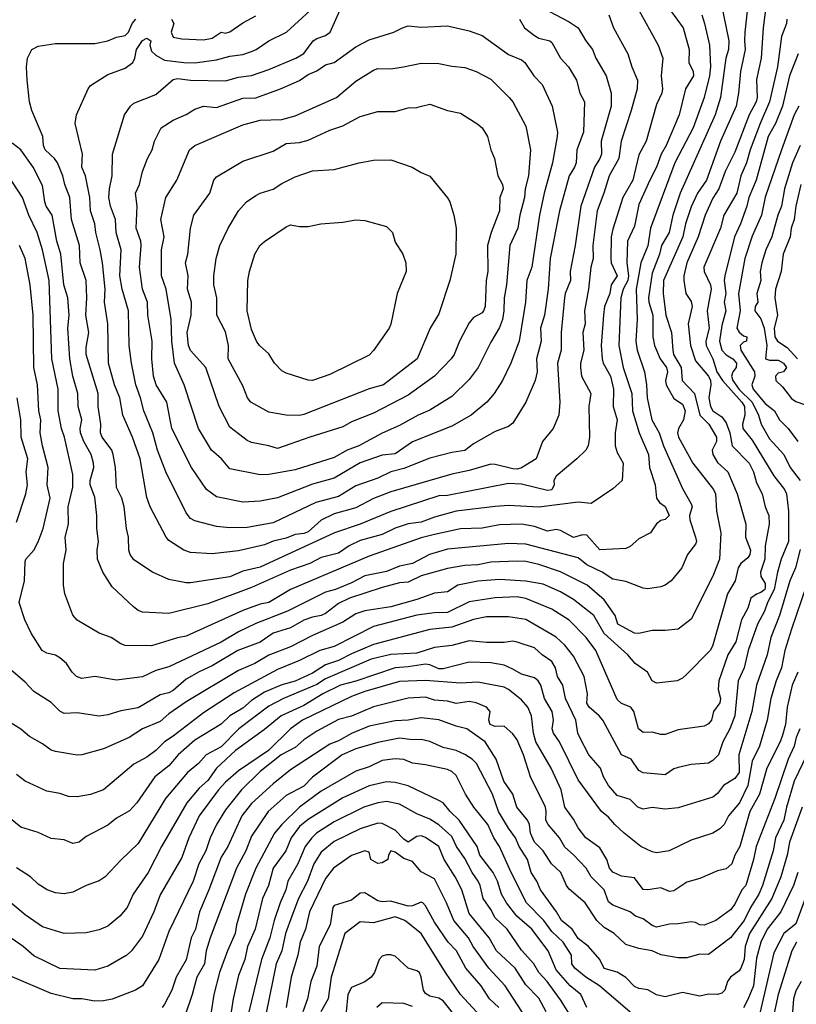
# Model space of a CAD drawing. Header units: metres. Extents: x -46681 to -43747, y -240911 to -237677.
# Tile 798 of 1056: x -45232 to -45143, y -237847 to -237734. Entities that reach past the tile are written whole.
import ezdxf

# ---------------------------------------------------------------- set-up
doc = ezdxf.new("R2010")
doc.units = ezdxf.units.M
doc.layers.add('CONTOUR_INDEX', color=1, linetype='Continuous')
doc.layers.add('CONTOUR_INTER', color=3, linetype='Continuous')

msp = doc.modelspace()

# ---------------------------------------------------------------- linework, layer by layer
at = {"layer": 'CONTOUR_INDEX'}
for points, elevation in [([(-45148.55, -237732.02), (-45148.95, -237735.52), (-45149, -237736.52), (-45148.89, -237737.52), (-45149.43, -237740.02), (-45149.66, -237742.52), (-45149.95, -237744.02), (-45151.75, -237748.02), (-45153.34, -237752.52), (-45154.38, -237754.02), (-45155.1, -237755.57), (-45155.75, -237757.52), (-45156.07, -237759.02), (-45158.3, -237764.02), (-45158.33, -237765.52), (-45158.02, -237768.02), (-45157.37, -237770.02), (-45157.23, -237772.02), (-45157.12, -237772.52), (-45156.25, -237774.02), (-45156.15, -237775.52), (-45154.74, -237777.02), (-45154.11, -237779.52), (-45153.09, -237780.52), (-45152.21, -237782.02), (-45152.21, -237782.52), (-45152.71, -237783.52), (-45152.63, -237784.02), (-45152.1, -237784.95), (-45150.88, -237786.02), (-45149.83, -237788.52), (-45148.84, -237792.02), (-45148.85, -237793.52), (-45148.28, -237795.02), (-45148.36, -237795.52), (-45148.6, -237795.87), (-45149.4, -237796.52), (-45149.7, -237797.02), (-45150.06, -237798.52), (-45150.93, -237800.02), (-45152.67, -237806.02), (-45152.94, -237806.52), (-45155.6, -237809.24), (-45156.1, -237809.7), (-45156.72, -237810.02), (-45159.1, -237810.27), (-45159.6, -237810.02), (-45160.14, -237809.02), (-45161.52, -237808.02), (-45162.38, -237807.02), (-45165.1, -237804.59), (-45166.28, -237802.52), (-45168.6, -237800.67), (-45170.1, -237799.79), (-45172.1, -237798.92), (-45174.1, -237798.55), (-45177.1, -237798.39), (-45179.6, -237798.55), (-45181.9, -237799.02), (-45183.1, -237799.78), (-45184.6, -237799.93), (-45186.6, -237800.67), (-45189.6, -237801.5), (-45192.6, -237801.98), (-45193.6, -237802.33), (-45195.1, -237803.26), (-45198.6, -237804.82), (-45201.1, -237806.12), (-45203.6, -237807.06), (-45205.21, -237808.02), (-45207.1, -237808.81), (-45213.1, -237812.41), (-45215.1, -237813.78), (-45216.1, -237814.69), (-45218.1, -237815.53), (-45219.66, -237816.52), (-45222.6, -237817.8), (-45225.1, -237818.52), (-45225.6, -237818.54), (-45228.1, -237818.12), (-45228.6, -237817.98), (-45229.6, -237817.24), (-45231.1, -237816.41), (-45232.1, -237815.55), (-45233.6, -237814.6)], 85), ([(-45164.55, -237733.52), (-45164.01, -237735.02), (-45162.37, -237738.02), (-45161.92, -237739.52), (-45161.27, -237741.02), (-45161.3, -237742.02), (-45161.98, -237744.52), (-45163.15, -237748.02), (-45163.43, -237750.02), (-45164.54, -237752.02), (-45165.12, -237754.02), (-45165.89, -237756.02), (-45166.38, -237760.02), (-45166.36, -237761.52), (-45166.61, -237762.52), (-45166.88, -237765.02), (-45167.35, -237767.52), (-45167.29, -237769.02), (-45167.55, -237770.02), (-45167.44, -237772.02), (-45167.82, -237773.52), (-45167.82, -237774.02), (-45167.7, -237775.02), (-45166.62, -237777.02), (-45166.85, -237778.52), (-45166.8, -237782.02), (-45166.95, -237783.02), (-45167.22, -237783.52), (-45168.22, -237784.52), (-45170.6, -237786.52), (-45170.88, -237787.02), (-45170.85, -237787.52), (-45171.1, -237788.08), (-45171.6, -237788.14), (-45174.6, -237787.42), (-45176.1, -237787.35), (-45183.1, -237788.72), (-45184.1, -237788.76), (-45189.6, -237790.58), (-45193.1, -237792), (-45196.08, -237793.02), (-45204.6, -237796.94), (-45206.6, -237797.43), (-45208.1, -237798.06), (-45212.6, -237798.76), (-45213.1, -237798.77), (-45215.1, -237798.38), (-45216.97, -237797.52), (-45219.1, -237796.11), (-45219.53, -237795.52), (-45219.7, -237795.02), (-45219.73, -237793.52), (-45219.96, -237792.52), (-45220.23, -237790.02), (-45220.48, -237789.02), (-45221.1, -237787.8), (-45221.21, -237785.52), (-45221.47, -237784.02), (-45221.63, -237783.52), (-45222.74, -237782.02), (-45222.95, -237781.52), (-45222.91, -237780.52), (-45223.22, -237778.52), (-45223.19, -237777.02), (-45224.59, -237772.52), (-45224.6, -237771.73), (-45224.29, -237770.02), (-45224.61, -237768.02), (-45224.49, -237766.02), (-45224.59, -237764.02), (-45225.27, -237762.02), (-45225.36, -237760.02), (-45226.26, -237757.02), (-45226.47, -237754.52), (-45227.03, -237753.02), (-45227.25, -237752.02), (-45227.89, -237750.52), (-45228.21, -237750.02), (-45229.31, -237749.02), (-45229.49, -237748.52), (-45229.57, -237747.52), (-45230.84, -237744.52), (-45231.08, -237743.52), (-45231.35, -237741.02), (-45231.45, -237739.52), (-45231.33, -237738.52), (-45230.82, -237737.52), (-45230.1, -237737.13), (-45228.1, -237736.83), (-45223.6, -237736.81), (-45222.1, -237736.53), (-45221.1, -237736.1), (-45220.1, -237735.92), (-45219.72, -237735.52), (-45219.3, -237734.52), (-45218.87, -237734.02)], 90), ([(-45214.79, -237734.02), (-45214.5, -237734.52), (-45214.81, -237735.52), (-45214.6, -237736.1), (-45213.6, -237736.3), (-45211.1, -237736.41), (-45210.1, -237736.21), (-45209.1, -237735.52), (-45208.6, -237735.62), (-45208.1, -237735.49), (-45206.6, -237734.43), (-45205.1, -237733.66)], 90), ([(-45186.07, -237744.02), (-45185.1, -237743.79), (-45183.1, -237744.5), (-45181.6, -237744.82), (-45179.6, -237746.07), (-45179.1, -237746.52), (-45178.48, -237747.52), (-45178.12, -237749.02), (-45177.68, -237750.02), (-45177.29, -237752.02), (-45176.76, -237753.02), (-45176.69, -237753.52), (-45177.06, -237754.52), (-45177.11, -237756.02), (-45178.08, -237758.52), (-45178.5, -237760.02), (-45178.47, -237763.02), (-45178.64, -237764.02), (-45178.77, -237767.02), (-45178.94, -237767.52), (-45179.1, -237767.74), (-45180.1, -237768.3), (-45180.6, -237768.89), (-45181.7, -237771.02), (-45182.31, -237772.52), (-45182.65, -237773.02), (-45184.59, -237775.02), (-45187.6, -237777.19), (-45191.6, -237779.28), (-45194.1, -237780.25), (-45195.1, -237780.86), (-45198.88, -237782.02), (-45202.6, -237783.34), (-45203.6, -237783.02), (-45205.6, -237782.64), (-45206.1, -237782.4), (-45208.1, -237780.89), (-45209.3, -237778.52), (-45210.83, -237774.02), (-45212.6, -237772.06), (-45212.84, -237771.52), (-45212.98, -237770.02), (-45212.51, -237768.02), (-45212.49, -237766.52), (-45212.94, -237765.02), (-45212.86, -237763.52), (-45213.17, -237762.02), (-45212.91, -237761.02), (-45212.59, -237758.02), (-45212.23, -237756.52), (-45210.39, -237754.02), (-45209.92, -237752.52), (-45209.6, -237752.14), (-45206.6, -237750.33), (-45203.1, -237749.17), (-45201.6, -237748.3), (-45200.1, -237748.19), (-45199.1, -237747.94), (-45196.6, -237746.77), (-45195.1, -237746.28), (-45193.1, -237745.22), (-45191.1, -237744.63), (-45189.1, -237744.63), (-45187.6, -237744.22), (-45186.6, -237744.19), (-45186.07, -237744.02)], 95), ([(-45142.6, -237748.52), (-45143.47, -237750.52), (-45144.4, -237753.52), (-45144.75, -237755.52), (-45145.16, -237756.52), (-45145.84, -237759.02), (-45146.53, -237760.52), (-45146.98, -237762.02), (-45147.17, -237763.02), (-45147.11, -237764.02), (-45147.58, -237765.52), (-45147.46, -237766.52), (-45147.74, -237767.02), (-45147.81, -237767.52), (-45147.1, -237768.43), (-45146.73, -237769.52), (-45146.41, -237771.52), (-45146.57, -237773.02), (-45146.1, -237773.2), (-45145.1, -237773.19), (-45144.49, -237773.52), (-45144.15, -237774.02), (-45144.5, -237774.52), (-45145.1, -237774.66), (-45145.41, -237775.02), (-45145.38, -237775.52), (-45144.6, -237776.26), (-45143.6, -237777.58), (-45143.1, -237777.95), (-45142.1, -237778.28)], 80), ([(-45142.86, -237809.02), (-45143.49, -237810.52), (-45144.09, -237813.02), (-45144.29, -237815.02), (-45144.6, -237816.24), (-45144.87, -237817.02), (-45146.42, -237820.02), (-45147.25, -237823.02), (-45148.35, -237825.02), (-45149.53, -237829.02), (-45150.1, -237830.02), (-45150.45, -237831.02), (-45151.1, -237831.58), (-45152.1, -237831.81), (-45154.1, -237832.72), (-45155.6, -237833.12), (-45157.1, -237834.12), (-45157.6, -237834.19), (-45158.6, -237833.77), (-45160.1, -237834.01), (-45160.6, -237833.97), (-45161.6, -237832.63), (-45163.1, -237832.43), (-45164.1, -237831.99), (-45164.49, -237831.52), (-45164.79, -237830.52), (-45165.6, -237829.19), (-45167.21, -237828.02), (-45168.1, -237826.88), (-45168.6, -237825.89), (-45169.6, -237824.52), (-45170.03, -237822.52), (-45171.19, -237820.02), (-45172.93, -237817.02), (-45173.21, -237816.02), (-45173.43, -237814.02), (-45173.86, -237813.02), (-45174.6, -237812.19), (-45176.1, -237810.99), (-45176.6, -237810.72), (-45179.6, -237810.16), (-45181.6, -237810.26), (-45185.6, -237809.98), (-45188.6, -237810.08), (-45192.6, -237811.23), (-45194.1, -237811.79), (-45199.73, -237814.52), (-45201.13, -237815.52), (-45203.63, -237818.02), (-45207.1, -237820.35), (-45208.6, -237821.66), (-45209.39, -237822.52), (-45211.6, -237825.52), (-45212.78, -237828.02), (-45213.6, -237830.31), (-45216.1, -237834.6), (-45216.8, -237836.52), (-45218.1, -237839.33), (-45219.38, -237841.02), (-45219.93, -237841.52), (-45222.1, -237842.78), (-45223.6, -237843.25), (-45227.6, -237843.06), (-45230.6, -237841.59), (-45231.83, -237840.52), (-45233.1, -237839.64)], 80), ([(-45167.1, -237847.53), (-45167.77, -237846.02), (-45169.02, -237845.02), (-45170.6, -237843.18), (-45171.54, -237841.02), (-45173.39, -237838.52), (-45175.13, -237837.02), (-45176.33, -237835.52), (-45176.89, -237834.52), (-45177.36, -237833.02), (-45177.86, -237832.02), (-45179.38, -237830.02), (-45179.69, -237829.02), (-45181.73, -237826.02), (-45182.77, -237825.02), (-45183.6, -237824.01), (-45184.1, -237823.74), (-45187.6, -237822.05), (-45189.1, -237821.69), (-45190.1, -237821.61), (-45192.1, -237822.08), (-45195.1, -237823.45), (-45199.1, -237825.92), (-45200.1, -237826.75), (-45201.06, -237828.02), (-45201.65, -237829.52), (-45203.1, -237831.52), (-45203.66, -237833.52), (-45204.33, -237835.02), (-45205.16, -237838.52), (-45206.04, -237840.52), (-45206.38, -237842.02), (-45207.1, -237843.84), (-45207.71, -237846.52), (-45208.01, -237848.52)], 75), ([(-45142.03, -237835.02), (-45143.1, -237837.93), (-45144.45, -237839.02), (-45145.6, -237841.25), (-45147.19, -237848.02)], 75), ([(-45179.29, -237848.52), (-45181.6, -237846.02), (-45183.32, -237843.52), (-45186.1, -237839.04), (-45187.98, -237837.52), (-45189.1, -237837.1), (-45191.6, -237837.78), (-45193.1, -237837.69), (-45194.86, -237839.02), (-45196.46, -237844.02), (-45196.79, -237846.52), (-45197.64, -237848.02)], 70)]:
    msp.add_lwpolyline(points, dxfattribs=dict(at, elevation=elevation))
at = {"layer": 'CONTOUR_INTER'}
for points, elevation in [([(-45162.1, -237731.16), (-45158.91, -237737.02), (-45158.35, -237738.52), (-45158.54, -237740.52), (-45158.41, -237742.02), (-45158.47, -237742.52), (-45159.1, -237743.82), (-45160.27, -237748.02), (-45161.1, -237749.6), (-45161.8, -237752.52), (-45162.94, -237754.52), (-45164.1, -237758.14), (-45164.28, -237759.02), (-45164.34, -237761.52), (-45164.28, -237762.02), (-45163.59, -237763.52), (-45164.3, -237764.52), (-45164.46, -237765.52), (-45165.04, -237767.02), (-45165.19, -237768.02), (-45165.43, -237771.52), (-45165.34, -237773.02), (-45165.23, -237773.52), (-45164.38, -237775.02), (-45164.03, -237776.52), (-45164.07, -237778.52), (-45163.59, -237780.02), (-45163.84, -237781.52), (-45163.84, -237783.02), (-45163.6, -237783.79), (-45162.92, -237785.02), (-45163.03, -237787.02), (-45164.1, -237787.95), (-45166.6, -237789.63), (-45168.1, -237789.51), (-45172.6, -237790.06), (-45176.1, -237789.87), (-45177.6, -237790), (-45182.1, -237790.54), (-45184.6, -237791.23), (-45186.1, -237791.8), (-45187.6, -237791.98), (-45189.1, -237792.48), (-45190.6, -237793.22), (-45193.1, -237793.9), (-45194.38, -237794.52), (-45195.6, -237795.33), (-45197.6, -237795.86), (-45198.88, -237796.52), (-45201.1, -237797.31), (-45205.6, -237799.28), (-45210.6, -237801.18), (-45215.1, -237802.27), (-45218.1, -237802.11), (-45218.6, -237801.93), (-45219.15, -237801.52), (-45221.6, -237799.22), (-45222.67, -237797.52), (-45223.28, -237796.02), (-45223.31, -237795.02), (-45223.15, -237794.02), (-45223.35, -237792.52), (-45223.37, -237791.02), (-45223.6, -237788.92), (-45224.13, -237787.52), (-45224.13, -237787.02), (-45223.71, -237785.52), (-45223.73, -237785.02), (-45224, -237784.02), (-45224.87, -237782.52), (-45225.23, -237781.52), (-45225.29, -237781.02), (-45225.1, -237780.02), (-45225.51, -237778.52), (-45225.53, -237777.02), (-45226.12, -237775.02), (-45226.45, -237773.02), (-45226.7, -237769.52), (-45226.55, -237768.02), (-45226.7, -237766.02), (-45227.13, -237764.52), (-45227.49, -237761.02), (-45227.97, -237759.52), (-45228.5, -237756.52), (-45229.16, -237755.52), (-45229.35, -237755.02), (-45229.6, -237753.14), (-45230.67, -237751.02), (-45232.07, -237749.02), (-45233.1, -237748.27)], 89), ([(-45146.28, -237730.52), (-45146.82, -237735.02), (-45147.06, -237738.52), (-45147.6, -237740.95), (-45147.54, -237743.02), (-45147.63, -237743.52), (-45148.44, -237745.02), (-45150.1, -237749.29), (-45151.21, -237751.52), (-45151.93, -237753.52), (-45152.6, -237754.58), (-45153.51, -237756.52), (-45154.31, -237759.02), (-45155.59, -237762.02), (-45155.94, -237763.52), (-45155.93, -237764.02), (-45155.72, -237765.52), (-45155.1, -237766.43), (-45155, -237767.02), (-45155.45, -237769.02), (-45155.18, -237771.52), (-45154.6, -237773.26), (-45153.13, -237775.02), (-45152.88, -237775.52), (-45152.84, -237776.02), (-45153.06, -237777.52), (-45152.87, -237778.52), (-45152.6, -237779.02), (-45151.6, -237779.69), (-45151.1, -237780.4), (-45150.67, -237781.52), (-45150.41, -237783.02), (-45148.43, -237785.02), (-45147.94, -237786.02), (-45147.6, -237787.29), (-45146.97, -237788.52), (-45146.6, -237790.02), (-45146.2, -237791.02), (-45146.14, -237792.02), (-45146.6, -237794.52), (-45146.64, -237796.02), (-45147.15, -237797.52), (-45147.09, -237798.02), (-45146.6, -237798.85), (-45146.6, -237799.3), (-45146.66, -237799.52), (-45147.1, -237799.87), (-45147.6, -237800.05), (-45148.26, -237800.52), (-45148.6, -237801.68), (-45149.33, -237803.02), (-45149.99, -237805.52), (-45150.88, -237807.02), (-45151.93, -237810.02), (-45151.99, -237811.02), (-45151.72, -237812.02), (-45151.8, -237812.52), (-45152.53, -237813.52), (-45152.79, -237814.52), (-45153.1, -237814.94), (-45153.6, -237815.23), (-45156.6, -237815.62), (-45158.1, -237816.19), (-45158.6, -237816.19), (-45159.6, -237815.9), (-45160.6, -237815.95), (-45161.14, -237815.52), (-45161.7, -237813.52), (-45162.03, -237813.02), (-45163.1, -237812.6), (-45163.6, -237812.15), (-45166.07, -237806.52), (-45167.18, -237805.02), (-45169.1, -237803.06), (-45171.1, -237801.78), (-45174.1, -237800.54), (-45175.1, -237800.37), (-45177.6, -237800.46), (-45180.6, -237800.94), (-45183.1, -237802.18), (-45184.6, -237802.2), (-45186.6, -237802.47), (-45191.6, -237803.77), (-45196.1, -237806.05), (-45197.76, -237806.52), (-45200.1, -237807.67), (-45202.6, -237808.71), (-45207.6, -237811.37), (-45211.1, -237813.67), (-45214.6, -237816.37), (-45215.6, -237817), (-45216.6, -237818.01), (-45217.6, -237818.79), (-45219.1, -237819.57), (-45222.6, -237822.53), (-45224.1, -237823.06), (-45225.6, -237823.32), (-45226.6, -237823.28), (-45227.6, -237822.95), (-45229.1, -237822.66), (-45231.6, -237821.52), (-45232.6, -237820.75)], 84), ([(-45151.71, -237732.02), (-45150.79, -237736.52), (-45150.83, -237737.52), (-45151.12, -237738.52), (-45151.72, -237743.02), (-45152.35, -237745.02), (-45156.36, -237754.02), (-45157.2, -237756.52), (-45157.63, -237758.52), (-45158.5, -237760.02), (-45158.73, -237761.02), (-45159.6, -237763.21), (-45160, -237766.02), (-45159.96, -237766.52), (-45159.5, -237768.02), (-45159.49, -237770.52), (-45159.32, -237771.52), (-45158.66, -237773.02), (-45157.95, -237774.02), (-45157.81, -237774.52), (-45158.06, -237775.52), (-45157.97, -237776.02), (-45157.1, -237777.59), (-45156.1, -237778.24), (-45155.79, -237779.02), (-45155.98, -237780.02), (-45156.56, -237781.02), (-45156.67, -237781.52), (-45156.56, -237782.02), (-45154.92, -237785.02), (-45152.54, -237788.02), (-45152.3, -237788.52), (-45152.21, -237790.52), (-45151.7, -237793.02), (-45151.87, -237796.02), (-45152.6, -237797.99), (-45155.1, -237802.91), (-45156.6, -237804.08), (-45158.1, -237804.24), (-45159.6, -237804.21), (-45161.1, -237804.56), (-45161.6, -237804.53), (-45163.53, -237803.52), (-45163.84, -237802.52), (-45165.1, -237800.71), (-45167.05, -237799.02), (-45170.1, -237797.49), (-45172.6, -237796.65), (-45174.1, -237796.32), (-45175.1, -237796.26), (-45178.1, -237796.4), (-45179.6, -237796.67), (-45181.1, -237796.77), (-45183.1, -237797.11), (-45186.1, -237797.96), (-45187.6, -237798.66), (-45188.6, -237798.76), (-45190.6, -237799.28), (-45194.35, -237800.52), (-45195.6, -237801.12), (-45197.1, -237802.27), (-45197.6, -237802.51), (-45198.6, -237802.68), (-45199.6, -237803.05), (-45201.1, -237803.92), (-45203.1, -237804.55), (-45204.6, -237805.55), (-45207.16, -237806.52), (-45210.1, -237808.29), (-45211.6, -237808.96), (-45213.1, -237809.81), (-45214.6, -237811.11), (-45215.1, -237811.39), (-45216.1, -237811.6), (-45218.6, -237813.11), (-45220.6, -237813.44), (-45222.1, -237813.93), (-45223.1, -237814.07), (-45225.6, -237813.69), (-45227.1, -237813.75), (-45227.6, -237813.51), (-45228.6, -237812.49), (-45230.6, -237811.22), (-45231.6, -237810.16), (-45233.51, -237808.52)], 86), ([(-45174.83, -237734.02), (-45174.23, -237735.02), (-45173.1, -237735.9), (-45172.6, -237736.2), (-45171.35, -237736.52), (-45171.1, -237736.71), (-45170.1, -237738.52), (-45169.2, -237739.52), (-45168.26, -237741.02), (-45167.88, -237742.52), (-45167.36, -237743.52), (-45167.47, -237747.02), (-45168.24, -237749.02), (-45168.33, -237750.52), (-45168.49, -237751.02), (-45169.11, -237752.02), (-45170.22, -237756.02), (-45171.28, -237761.52), (-45171.52, -237765.02), (-45171.96, -237768.02), (-45172.41, -237769.52), (-45172.35, -237771.02), (-45172.86, -237773.02), (-45172.79, -237774.52), (-45173.02, -237775.52), (-45174.09, -237778.02), (-45175.6, -237780.43), (-45176.1, -237780.82), (-45177.6, -237781.36), (-45180.1, -237782.81), (-45181.1, -237783.55), (-45182.6, -237783.79), (-45185.1, -237784.44), (-45188.1, -237785.62), (-45189.6, -237786), (-45191.1, -237786.73), (-45193.6, -237787.62), (-45195.6, -237788.86), (-45198.22, -237789.52), (-45203.1, -237791.86), (-45206.1, -237792.39), (-45208.1, -237792.44), (-45209.6, -237792.28), (-45212.1, -237791.62), (-45212.6, -237791.37), (-45213.1, -237790.73), (-45215.44, -237786.02), (-45216.38, -237783.52), (-45216.93, -237781.52), (-45217.98, -237779.02), (-45218.34, -237777.52), (-45218.88, -237776.02), (-45219.39, -237773.52), (-45219.66, -237771.52), (-45219.74, -237767.52), (-45220.46, -237765.02), (-45220.7, -237763.52), (-45220.55, -237760.52), (-45221.15, -237758.52), (-45221.23, -237757.02), (-45221.8, -237755.52), (-45221.98, -237754.52), (-45221.92, -237753.52), (-45221.6, -237752.02), (-45221.55, -237749.52), (-45220.2, -237745.02), (-45219.5, -237744.02), (-45219.1, -237743.66), (-45216.6, -237742.68), (-45214.6, -237740.94), (-45214.1, -237740.85), (-45212.6, -237741.03), (-45208.6, -237741.09), (-45207.1, -237740.69), (-45205.6, -237740.51), (-45203.6, -237739.82), (-45200.51, -237738.52), (-45199.6, -237737.97), (-45198.51, -237736.52), (-45198.1, -237736.24), (-45197.1, -237735.89), (-45196.58, -237735.52), (-45195.1, -237732.27)], 92), ([(-45157.49, -237733.02), (-45156.03, -237735.02), (-45155.33, -237737.52), (-45155.39, -237739.02), (-45154.88, -237740.02), (-45154.82, -237740.52), (-45155.74, -237742.02), (-45156.47, -237745.02), (-45157.99, -237748.52), (-45158.57, -237749.52), (-45159.07, -237751.02), (-45159.87, -237752.52), (-45161.1, -237755.32), (-45161.6, -237757.81), (-45162.41, -237759.52), (-45162.49, -237762.02), (-45162.29, -237763.52), (-45162.39, -237764.02), (-45162.93, -237765.02), (-45163.17, -237766.02), (-45163.41, -237771.52), (-45162.92, -237774.02), (-45161.93, -237777.02), (-45161.83, -237779.02), (-45161.07, -237781.52), (-45160.02, -237784.02), (-45159.88, -237785.52), (-45159.25, -237787.52), (-45159.09, -237789.02), (-45158.75, -237789.52), (-45158.1, -237790), (-45157.63, -237791.02), (-45158.1, -237791.48), (-45158.6, -237791.59), (-45159.1, -237791.97), (-45159.78, -237793.02), (-45161.1, -237793.7), (-45162.1, -237794.59), (-45162.6, -237794.81), (-45165.6, -237794.97), (-45167.1, -237793.3), (-45167.6, -237793.23), (-45168.6, -237793.53), (-45170.1, -237792.73), (-45170.6, -237792.64), (-45171.6, -237792.83), (-45173.1, -237792.3), (-45174.6, -237792.03), (-45177.1, -237792.1), (-45179.1, -237792.48), (-45181.6, -237792.57), (-45184.6, -237793.21), (-45186.1, -237793.6), (-45192.1, -237795.7), (-45201.1, -237799.53), (-45203.6, -237801), (-45204.6, -237801.21), (-45206.6, -237801.95), (-45213.1, -237804.87), (-45214.1, -237805.06), (-45217.1, -237806), (-45220.1, -237805.95), (-45220.6, -237805.76), (-45221.72, -237805.02), (-45223.1, -237804.55), (-45225.6, -237803.05), (-45226.1, -237802.48), (-45227.04, -237800.02), (-45227.18, -237799.02), (-45227.2, -237796.52), (-45226.9, -237795.02), (-45227.01, -237793.52), (-45226.63, -237792.02), (-45226.66, -237790.02), (-45226.1, -237787.78), (-45226.1, -237786.32), (-45227.07, -237782.02), (-45227.43, -237781.02), (-45227.79, -237779.02), (-45227.81, -237776.52), (-45228.54, -237773.02), (-45228.82, -237764.02), (-45229.6, -237760.52), (-45230.21, -237758.52), (-45231.16, -237756.52), (-45231.89, -237754.52), (-45233.6, -237751.85)], 88), ([(-45153.9, -237733.52), (-45153.56, -237734.52), (-45152.99, -237737.02), (-45152.9, -237739.52), (-45152.99, -237740.52), (-45153.6, -237743.03), (-45154.87, -237746.52), (-45157, -237750.52), (-45159.78, -237758.02), (-45160.1, -237760.06), (-45160.88, -237762.02), (-45161.42, -237765.02), (-45161.31, -237768.52), (-45161.47, -237771.02), (-45161.3, -237772.02), (-45160.48, -237774.52), (-45160.22, -237776.02), (-45160.16, -237777.52), (-45159.64, -237780.02), (-45158.78, -237781.52), (-45158.3, -237783.02), (-45156.1, -237787.92), (-45155.1, -237789.7), (-45155.01, -237790.02), (-45155.29, -237791.02), (-45155.25, -237791.52), (-45154.6, -237793.5), (-45154.51, -237794.02), (-45154.6, -237794.33), (-45155.54, -237795.52), (-45156.18, -237797.02), (-45157.4, -237798.52), (-45158.1, -237799.01), (-45158.6, -237799.2), (-45160.1, -237799.44), (-45160.6, -237799.36), (-45162.6, -237798.6), (-45164.1, -237798.34), (-45165.34, -237797.52), (-45167.1, -237796.68), (-45168.1, -237795.87), (-45174.1, -237794.31), (-45176.1, -237794.23), (-45183.1, -237794.89), (-45185.17, -237795.52), (-45187.1, -237796.52), (-45188.6, -237796.84), (-45190.1, -237797.46), (-45192.6, -237797.95), (-45194.1, -237798.77), (-45195.96, -237799.52), (-45197.1, -237799.82), (-45201.48, -237802.02), (-45205.1, -237803.44), (-45207.1, -237804.39), (-45209.1, -237805.55), (-45215.1, -237808.4), (-45216.6, -237808.83), (-45218.1, -237809.54), (-45221.1, -237809.92), (-45223.6, -237809.5), (-45225.1, -237809.75), (-45225.7, -237809.52), (-45226.18, -237809.02), (-45226.83, -237808.02), (-45227.6, -237807.36), (-45228.1, -237807.06), (-45229.1, -237806.85), (-45229.63, -237806.52), (-45230.9, -237804.52), (-45231.64, -237803.02), (-45232.28, -237801.02), (-45231.65, -237798.52), (-45231.6, -237796.3), (-45231.51, -237796.02), (-45230.58, -237795.02), (-45230.1, -237794.04), (-45229.54, -237792.52), (-45228.72, -237789.02), (-45229.08, -237787.52), (-45228.95, -237785.52), (-45229.6, -237783.02), (-45229.85, -237781.52), (-45229.8, -237780.02), (-45230.01, -237779.02), (-45230.19, -237776.02), (-45230.58, -237774.02), (-45230.67, -237768.02), (-45231.01, -237764.52), (-45231.6, -237761.52), (-45232.25, -237760.02)], 87), ([(-45172.1, -237732.75), (-45169.1, -237734.32), (-45168.1, -237735.02), (-45167.2, -237736.52), (-45166.44, -237737.52), (-45166.04, -237738.52), (-45164.85, -237740.52), (-45164.28, -237742.52), (-45164.28, -237744.02), (-45165.44, -237748.02), (-45165.42, -237749.52), (-45165.58, -237750.02), (-45166.21, -237751.02), (-45167.78, -237755.52), (-45168.43, -237760.02), (-45169.02, -237763.02), (-45168.95, -237764.02), (-45169.59, -237765.52), (-45169.67, -237766.02), (-45170.05, -237770.02), (-45170.04, -237772.02), (-45170.47, -237773.52), (-45170.19, -237778.02), (-45170.3, -237779.52), (-45170.97, -237781.02), (-45172.17, -237782.52), (-45172.89, -237784.52), (-45174.6, -237785.56), (-45175.1, -237785.72), (-45175.6, -237785.68), (-45177.6, -237785.17), (-45178.1, -237785.14), (-45180.6, -237785.86), (-45182.6, -237786.26), (-45189.6, -237788.32), (-45191.6, -237789.07), (-45193.6, -237790.14), (-45196.1, -237790.83), (-45197.6, -237791.56), (-45199.1, -237792.88), (-45199.6, -237793.08), (-45200.6, -237793.2), (-45201.6, -237793.63), (-45203.1, -237793.98), (-45204.1, -237794.41), (-45207.1, -237795.08), (-45210.1, -237795.41), (-45212.6, -237795.29), (-45213.38, -237795.02), (-45215.1, -237793.89), (-45215.4, -237793.52), (-45217.22, -237790.02), (-45217.6, -237788.95), (-45218.39, -237784.52), (-45219.27, -237782.02), (-45220.36, -237779.52), (-45220.72, -237777.52), (-45221.33, -237776.02), (-45222.02, -237773.52), (-45222.09, -237769.02), (-45222.46, -237766.52), (-45222.42, -237765.02), (-45222.71, -237762.02), (-45222.96, -237760.52), (-45223.49, -237758.52), (-45223.6, -237757.52), (-45224.1, -237756.02), (-45224.15, -237754.52), (-45224.66, -237752.02), (-45225.08, -237751.02), (-45225.02, -237749.52), (-45225.83, -237746.02), (-45225.69, -237745.02), (-45224.37, -237742.02), (-45224.1, -237741.65), (-45222.1, -237740.4), (-45220.1, -237739.65), (-45219.23, -237739.02), (-45218.98, -237738.52), (-45218.79, -237737.52), (-45218.1, -237736.46), (-45217.6, -237736.22), (-45217.14, -237736.52), (-45217.27, -237737.02), (-45217.1, -237737.72), (-45216.6, -237738.18), (-45215.6, -237738.73), (-45213.36, -237739.02), (-45212.1, -237739.05), (-45209.6, -237738.69), (-45208.1, -237738.28), (-45206.6, -237738.08), (-45205.6, -237737.74), (-45205.08, -237737.52), (-45203.61, -237736.52), (-45201.57, -237735.52), (-45198.85, -237733.02)], 91), ([(-45144.12, -237734.02), (-45144.16, -237734.52), (-45144.74, -237736.02), (-45145.19, -237739.52), (-45146.11, -237743.52), (-45147.18, -237746.02), (-45148.33, -237749.02), (-45148.75, -237750.52), (-45149.41, -237752.02), (-45149.86, -237754.02), (-45151.35, -237756.52), (-45151.75, -237758.02), (-45153.64, -237762.52), (-45153.63, -237763.02), (-45152.88, -237764.52), (-45152.81, -237765.02), (-45153.25, -237767.52), (-45153.03, -237769.52), (-45153.43, -237771.02), (-45153.39, -237771.52), (-45152.61, -237773.02), (-45152.17, -237774.52), (-45151.51, -237775.52), (-45149.3, -237778.02), (-45148.99, -237778.52), (-45148.93, -237779.52), (-45149.23, -237780.52), (-45149.17, -237781.02), (-45148.1, -237782.36), (-45145.6, -237786.47), (-45144.37, -237788.02), (-45144.15, -237788.52), (-45143.93, -237790.52), (-45143.93, -237794.02), (-45144.76, -237796.02), (-45145.21, -237797.52), (-45145.57, -237799.52), (-45146.34, -237801.02), (-45146.67, -237802.02), (-45147.49, -237803.52), (-45148.57, -237806.52), (-45149.02, -237808.52), (-45149.69, -237810.02), (-45150.1, -237814.02), (-45150.68, -237815.52), (-45151.46, -237817.02), (-45151.97, -237818.52), (-45152.6, -237819.14), (-45153.1, -237819.45), (-45155.1, -237819.61), (-45156.6, -237819.95), (-45157.1, -237820.13), (-45158.1, -237820.79), (-45160.6, -237820.58), (-45161.1, -237820.32), (-45161.99, -237819.02), (-45163.1, -237818.52), (-45165.26, -237814.52), (-45165.66, -237814.02), (-45166.81, -237813.02), (-45167.1, -237812.56), (-45167.02, -237811.52), (-45167.38, -237809.52), (-45168.6, -237807.16), (-45169.6, -237805.9), (-45170.6, -237804.99), (-45174.1, -237802.96), (-45176.1, -237802.64), (-45178.6, -237802.67), (-45180.1, -237802.96), (-45182.6, -237803.84), (-45185.1, -237804.1), (-45191.6, -237805.85), (-45194.1, -237806.89), (-45195.6, -237807.68), (-45197.1, -237808.17), (-45198.6, -237809.13), (-45200.6, -237810.04), (-45202.1, -237810.47), (-45204.1, -237811.3), (-45205.6, -237812.27), (-45206.6, -237813.15), (-45208.1, -237814.02), (-45209.1, -237815), (-45212.1, -237816.84), (-45214.02, -237818.52), (-45215.1, -237819.78), (-45216.69, -237821.02), (-45218.76, -237824.02), (-45219.6, -237824.93), (-45221.1, -237825.77), (-45222.1, -237826.6), (-45224.6, -237827.89), (-45225.38, -237828.52), (-45226.1, -237828.68), (-45227.1, -237828.28), (-45228.6, -237828.11), (-45230.1, -237827.42), (-45232.1, -237826.8), (-45238.03, -237822.02)], 83), ([(-45188.27, -237735.02), (-45187.6, -237734.78), (-45186.1, -237734.96), (-45183.1, -237734.8), (-45180.6, -237735.35), (-45179.1, -237735.92), (-45176.1, -237738.08), (-45174.6, -237738.7), (-45174.22, -237739.02), (-45173.18, -237740.52), (-45172.2, -237741.52), (-45171.08, -237744.02), (-45170.46, -237747.02), (-45170.5, -237747.52), (-45171.03, -237750.52), (-45171.99, -237754.02), (-45172.54, -237756.52), (-45173.42, -237762.52), (-45173.99, -237764.02), (-45174.15, -237766.52), (-45174.84, -237771.02), (-45175.81, -237773.52), (-45176.77, -237775.52), (-45177.74, -237777.02), (-45178.58, -237778.02), (-45180.38, -237779.52), (-45182.6, -237780.77), (-45187.1, -237782.56), (-45189.1, -237783.93), (-45190.6, -237784.11), (-45193.1, -237784.99), (-45196.1, -237786.74), (-45198.6, -237787.44), (-45202.6, -237788.99), (-45204.6, -237789.37), (-45206.6, -237789.48), (-45209.6, -237788.89), (-45210.76, -237788.02), (-45212.47, -237785.52), (-45214.75, -237781.02), (-45215.32, -237778.02), (-45216.53, -237776.02), (-45216.87, -237775.02), (-45217.03, -237773.02), (-45216.99, -237771.02), (-45217.5, -237768.02), (-45217.53, -237766.52), (-45218.11, -237765.02), (-45218.45, -237762.52), (-45218.26, -237760.02), (-45218.3, -237759.52), (-45218.84, -237758.02), (-45218.73, -237755.52), (-45218.9, -237754.02), (-45218.46, -237753.02), (-45218.1, -237751.53), (-45217.53, -237750.02), (-45217.01, -237749.02), (-45216.74, -237748.02), (-45215.97, -237746.52), (-45214.6, -237745.64), (-45213.1, -237744.99), (-45212.1, -237744.37), (-45211.1, -237744.02), (-45209.6, -237744.17), (-45206.6, -237743.1), (-45205.1, -237743.08), (-45202.28, -237742.02), (-45200.1, -237741.06), (-45199.1, -237740.38), (-45198.1, -237739.97), (-45197.1, -237739.28), (-45196.1, -237739.01), (-45193.6, -237737.2), (-45192.1, -237736.42), (-45189.24, -237735.52), (-45188.27, -237735.02)], 93), ([(-45142.8, -237738.02), (-45143.82, -237740.52), (-45144.63, -237744.02), (-45145.41, -237746.02), (-45146.27, -237747.52), (-45147.66, -237752.52), (-45148.49, -237754.52), (-45148.71, -237755.52), (-45149.43, -237757.52), (-45150.12, -237759.02), (-45151.23, -237763.52), (-45151.3, -237764.02), (-45151.12, -237765.52), (-45151.3, -237766.52), (-45151.11, -237767.52), (-45151.6, -237769.22), (-45151.84, -237771.02), (-45151.6, -237772.03), (-45151.1, -237772.56), (-45150.32, -237773.02), (-45149.89, -237773.52), (-45149.94, -237774.02), (-45150.33, -237774.52), (-45150.49, -237775.02), (-45150.32, -237775.52), (-45149.6, -237776.55), (-45148.09, -237778.02), (-45147.37, -237779.52), (-45147.06, -237780.52), (-45146.1, -237782.21), (-45144.48, -237784.02), (-45143.75, -237785.52), (-45142.58, -237787.02)], 82), ([(-45188.15, -237739.52), (-45186.1, -237739.09), (-45184.1, -237739.1), (-45182.6, -237739.43), (-45181.1, -237739.56), (-45179.81, -237740.02), (-45178.1, -237740.93), (-45176, -237743.02), (-45175.6, -237743.52), (-45174.1, -237746.33), (-45173.55, -237749.02), (-45173.79, -237752.02), (-45174.17, -237753.52), (-45174.23, -237754.52), (-45174.79, -237756.52), (-45175, -237758.02), (-45175.92, -237760.02), (-45176.3, -237764.52), (-45176.59, -237766.02), (-45176.63, -237767.52), (-45176.78, -237768.52), (-45177.1, -237769.45), (-45178.1, -237771.13), (-45179.55, -237774.02), (-45180.6, -237775.42), (-45182.6, -237777.36), (-45185.1, -237778.92), (-45186.46, -237779.52), (-45188.6, -237780.7), (-45190.6, -237781.55), (-45193.27, -237783.02), (-45194.63, -237783.52), (-45196.1, -237784.35), (-45200.6, -237785.77), (-45203.6, -237786.3), (-45204.6, -237786.34), (-45208.1, -237785.66), (-45209.04, -237784.52), (-45210.21, -237783.52), (-45211.67, -237781.02), (-45213.34, -237776.02), (-45214.43, -237773.52), (-45214.74, -237771.02), (-45214.84, -237768.52), (-45215.41, -237765.02), (-45215.94, -237763.52), (-45215.95, -237760.52), (-45215.62, -237759.02), (-45216, -237757.02), (-45215.42, -237754.52), (-45214.19, -237752.52), (-45212.71, -237749.02), (-45212.11, -237748.52), (-45206.6, -237746.16), (-45204.6, -237745.64), (-45202.1, -237745.55), (-45200.6, -237745.14), (-45195.82, -237743.02), (-45193.6, -237741.13), (-45191.6, -237739.87), (-45191.1, -237739.7), (-45189.6, -237739.74), (-45188.15, -237739.52)], 94), ([(-45142.75, -237744.02), (-45143.26, -237745.02), (-45144.73, -237749.02), (-45146.6, -237754.47), (-45147.03, -237756.52), (-45148.1, -237758.95), (-45148.93, -237761.52), (-45149.68, -237765.52), (-45149.48, -237767.52), (-45149.88, -237769.52), (-45149.6, -237769.98), (-45149.1, -237770.41), (-45148.7, -237770.52), (-45148.77, -237771.02), (-45149.1, -237771.11), (-45149.46, -237771.52), (-45149.41, -237772.02), (-45147.85, -237774.52), (-45147.8, -237775.02), (-45148.13, -237776.02), (-45147.99, -237776.52), (-45146.6, -237778.16), (-45145.53, -237779.02), (-45144.96, -237780.02), (-45143.96, -237781.02), (-45142.86, -237782.52)], 81), ([(-45193.22, -237750.52), (-45191.6, -237750.23), (-45189.6, -237750.18), (-45187.13, -237751.02), (-45186.1, -237751.65), (-45185.1, -237752.05), (-45183.1, -237754.53), (-45182.84, -237755.02), (-45182.35, -237756.52), (-45182.11, -237758.02), (-45182.13, -237761.02), (-45182.83, -237764.02), (-45184.1, -237767.87), (-45185.07, -237769.52), (-45186.59, -237773.02), (-45190.45, -237776.02), (-45192.1, -237776.49), (-45199.6, -237779.44), (-45200.1, -237779.54), (-45201.6, -237779.5), (-45203.6, -237779.16), (-45205.67, -237778.02), (-45206.04, -237777.52), (-45206.6, -237776.13), (-45208.26, -237773.02), (-45208.25, -237771.52), (-45208.6, -237769.94), (-45209.59, -237768.02), (-45209.58, -237766.02), (-45209.91, -237764.52), (-45209.92, -237763.52), (-45209.65, -237761.52), (-45209.22, -237760.02), (-45208.26, -237758.02), (-45207.1, -237756.03), (-45206.17, -237755.02), (-45205.1, -237754.29), (-45204.6, -237754.01), (-45203.1, -237753.56), (-45202.1, -237752.88), (-45200.6, -237752.12), (-45198.6, -237751.43), (-45196.1, -237751.31), (-45193.22, -237750.52)], 96), ([(-45142.5, -237753.02), (-45143.07, -237755.52), (-45143.26, -237757.02), (-45143.63, -237758.02), (-45143.72, -237759.02), (-45144.53, -237761.02), (-45144.78, -237763.02), (-45145.42, -237765.02), (-45145.48, -237766.02), (-45145.18, -237768.02), (-45145.56, -237769.52), (-45145.5, -237770.52), (-45145.19, -237771.02), (-45144.1, -237771.75), (-45142.9, -237773.02)], 79), ([(-45197.63, -237757.52), (-45195.1, -237757.32), (-45193.6, -237757.06), (-45192.6, -237757.14), (-45190.1, -237757.83), (-45189.42, -237758.52), (-45189.1, -237759.63), (-45188.22, -237761.02), (-45187.88, -237762.02), (-45187.84, -237763.02), (-45188.86, -237765.52), (-45189.6, -237769.07), (-45189.79, -237769.52), (-45191.6, -237772.09), (-45192.1, -237772.6), (-45196.6, -237774.85), (-45198.6, -237775.51), (-45199.1, -237775.47), (-45201.6, -237774.69), (-45202.1, -237774.42), (-45202.96, -237773.52), (-45203.6, -237772.46), (-45204.66, -237771.52), (-45205.03, -237771.02), (-45205.6, -237769.66), (-45206.09, -237767.52), (-45206, -237764.02), (-45205.84, -237763.02), (-45205.2, -237761.02), (-45204.65, -237760.02), (-45204.1, -237759.54), (-45201.6, -237757.87), (-45201.1, -237757.66), (-45200.1, -237757.83), (-45199.1, -237757.84), (-45197.63, -237757.52)], 97), ([(-45232.6, -237791.79), (-45231.5, -237788.52), (-45231.32, -237787.52), (-45231.47, -237786.02), (-45231.3, -237784.52), (-45232.03, -237782.02), (-45232.08, -237780.02), (-45232.51, -237777.52)], 86), ([(-45142.6, -237794.92), (-45143.14, -237797.02), (-45143.77, -237798.52), (-45144.97, -237802.52), (-45145.94, -237805.02), (-45146.37, -237807.02), (-45147.6, -237810.5), (-45148.14, -237813.52), (-45149.65, -237818.52), (-45149.6, -237820.52), (-45150.1, -237821.24), (-45151.4, -237822.02), (-45152.1, -237822.93), (-45152.6, -237823.36), (-45156.6, -237824.59), (-45158.1, -237824.73), (-45159.6, -237824.55), (-45160.6, -237824.74), (-45161.23, -237824.52), (-45162.1, -237823.62), (-45163.6, -237823.19), (-45164.6, -237822.02), (-45165.16, -237821.02), (-45165.53, -237820.02), (-45166.84, -237818.52), (-45167.91, -237816.52), (-45168.13, -237816.02), (-45168.37, -237814.52), (-45169.52, -237812.02), (-45169.85, -237810.52), (-45170.45, -237809.52), (-45170.67, -237808.52), (-45171.1, -237807.78), (-45172.21, -237807.02), (-45173.1, -237806.22), (-45175.1, -237805.55), (-45175.6, -237805.45), (-45176.6, -237805.6), (-45178.6, -237805.59), (-45180.6, -237805.41), (-45182.6, -237805.95), (-45184.6, -237806.17), (-45186.6, -237806.82), (-45189.6, -237806.99), (-45191.85, -237807.52), (-45197.1, -237809.77), (-45198.1, -237810.43), (-45201.91, -237812.02), (-45203.6, -237812.92), (-45207.07, -237815.52), (-45209.1, -237817.57), (-45210.79, -237818.52), (-45211.7, -237819.52), (-45212.96, -237820.52), (-45215.46, -237823.52), (-45218.6, -237828.7), (-45220.6, -237830.59), (-45222.39, -237832.52), (-45223.1, -237832.98), (-45224.6, -237833.51), (-45226.1, -237834.27), (-45227.1, -237834.45), (-45228.1, -237834.34), (-45229.05, -237834.02), (-45230.1, -237833.36), (-45230.99, -237832.52), (-45232.6, -237831.5)], 82), ([(-45141.86, -237799.02), (-45143.6, -237804.09), (-45144.35, -237806.52), (-45144.75, -237808.52), (-45145.36, -237810.02), (-45145.94, -237812.02), (-45146.37, -237814.52), (-45147.27, -237817.52), (-45148.1, -237819.25), (-45148.58, -237822.02), (-45149.56, -237824.02), (-45150.82, -237825.52), (-45151.33, -237826.52), (-45151.82, -237827.02), (-45152.6, -237827.52), (-45155.1, -237828.29), (-45157.65, -237829.52), (-45159.1, -237829.76), (-45159.6, -237829.64), (-45160.88, -237829.02), (-45162.81, -237827.52), (-45163.89, -237826.52), (-45164.6, -237825.67), (-45165.41, -237825.02), (-45168.1, -237821.39), (-45170.23, -237817.02), (-45170.9, -237816.02), (-45171.05, -237815.52), (-45170.92, -237814.52), (-45171.06, -237813.52), (-45171.95, -237812.02), (-45172.38, -237810.52), (-45172.68, -237810.02), (-45173.1, -237809.68), (-45174.6, -237809.26), (-45175.6, -237808.65), (-45176.6, -237808.22), (-45178.1, -237807.95), (-45180.6, -237807.88), (-45183.6, -237808.64), (-45184.1, -237808.63), (-45185.1, -237808.18), (-45185.6, -237808.09), (-45187.6, -237808.41), (-45189.1, -237808.5), (-45193.6, -237810.04), (-45195.36, -237810.52), (-45197.42, -237811.52), (-45199.6, -237812.86), (-45202.2, -237814.02), (-45204.1, -237815.61), (-45207.43, -237818.02), (-45209.61, -237820.02), (-45210.6, -237821.44), (-45211.6, -237822.35), (-45213.03, -237824.02), (-45215.92, -237829.02), (-45217.45, -237832.02), (-45219.19, -237834.52), (-45219.89, -237836.02), (-45220.71, -237837.02), (-45222.1, -237838.18), (-45223.1, -237838.62), (-45224.6, -237838.93), (-45227.1, -237839.01), (-45229.6, -237838.26), (-45231.6, -237836.87), (-45235.66, -237833.52)], 81), ([(-45142.62, -237815.52), (-45143.06, -237816.52), (-45143.26, -237817.52), (-45143.98, -237819.02), (-45145.49, -237823.52), (-45147.65, -237829.02), (-45147.93, -237830.52), (-45148.82, -237833.52), (-45149.29, -237834.02), (-45150.1, -237835.66), (-45150.6, -237836.29), (-45152.29, -237837.52), (-45153.6, -237838.05), (-45154.1, -237838.02), (-45154.6, -237837.77), (-45155.1, -237837.69), (-45156.6, -237837.93), (-45157.6, -237837.94), (-45159.1, -237838.29), (-45159.6, -237838.11), (-45160.6, -237837.35), (-45161.48, -237837.02), (-45162.12, -237836.52), (-45164.1, -237835.76), (-45164.6, -237835.37), (-45165.1, -237834.02), (-45166.6, -237832.52), (-45167.16, -237831.52), (-45168.6, -237829.97), (-45169.6, -237829.11), (-45170.23, -237828.02), (-45171.52, -237826.52), (-45171.8, -237826.02), (-45171.74, -237825.02), (-45171.83, -237824.52), (-45173.57, -237821.02), (-45174.38, -237818.52), (-45175.1, -237816.8), (-45175.6, -237816.1), (-45176.6, -237815.22), (-45177.6, -237815.24), (-45178.2, -237815.02), (-45178.33, -237814.52), (-45178.19, -237813.52), (-45178.6, -237813.03), (-45179.81, -237812.52), (-45180.6, -237812.37), (-45182.1, -237812.61), (-45183.1, -237812.36), (-45184.6, -237812.22), (-45185.6, -237811.88), (-45187.6, -237812.01), (-45191.6, -237813), (-45194.1, -237814.06), (-45195.6, -237814.46), (-45198.1, -237815.8), (-45199.6, -237816.79), (-45200.6, -237817.65), (-45202.19, -237818.52), (-45204.6, -237820.43), (-45206.75, -237822.52), (-45208.6, -237824.81), (-45209.63, -237826.52), (-45210.35, -237828.02), (-45210.86, -237829.52), (-45211.64, -237831.02), (-45212.31, -237833.02), (-45215.1, -237838.81), (-45216.24, -237842.02), (-45218.1, -237845.04), (-45218.91, -237845.52), (-45221.6, -237846.55), (-45222.6, -237846.76), (-45223.6, -237846.79), (-45225.1, -237846.54), (-45226.1, -237846.53), (-45228.6, -237845.92), (-45233.1, -237843.99)], 79), ([(-45140.88, -237816.52), (-45143.26, -237821.52), (-45144.16, -237824.52), (-45144.45, -237826.02), (-45145.43, -237828.02), (-45145.68, -237829.52), (-45146.93, -237833.52), (-45147.35, -237834.52), (-45148.31, -237836.02), (-45149.03, -237837.52), (-45150.6, -237839.51), (-45153.1, -237841.45), (-45154.1, -237841.39), (-45155.6, -237841.82), (-45156.6, -237841.8), (-45158.6, -237841.46), (-45159.6, -237841.03), (-45161.1, -237840.76), (-45162.6, -237840.29), (-45163.96, -237839.02), (-45165.1, -237838.32), (-45165.93, -237837.52), (-45167.28, -237835.52), (-45169.1, -237833.95), (-45169.43, -237833.52), (-45170.09, -237832.02), (-45171.14, -237831.02), (-45172.12, -237829.52), (-45173.1, -237828.52), (-45173.54, -237827.52), (-45173.67, -237826.52), (-45173.89, -237826.02), (-45175.14, -237824.52), (-45175.57, -237823.02), (-45176.62, -237821.52), (-45177.49, -237819.02), (-45178.78, -237817.02), (-45180.88, -237815.52), (-45182.1, -237815.22), (-45184.1, -237814.47), (-45186.1, -237814.27), (-45187.6, -237814.53), (-45189.1, -237814.59), (-45192.1, -237815.22), (-45194.1, -237816.04), (-45195.6, -237816.89), (-45196.6, -237817.29), (-45201.1, -237820.21), (-45203.1, -237821.82), (-45205.6, -237824.11), (-45206.71, -237825.52), (-45208.32, -237829.02), (-45209.1, -237830.26), (-45210.48, -237834.02), (-45211.58, -237836.52), (-45212.04, -237838.52), (-45212.54, -237839.52), (-45213.1, -237842.06), (-45214.26, -237844.02), (-45214.76, -237845.52), (-45215.6, -237847.15), (-45215.86, -237847.52)], 78), ([(-45142.37, -237824.52), (-45143.83, -237828.52), (-45144.08, -237830.02), (-45144.81, -237832.52), (-45145.83, -237835.02), (-45148.42, -237839.02), (-45148.89, -237840.52), (-45149.01, -237842.02), (-45149.42, -237843.02), (-45149.6, -237843.32), (-45150.6, -237844.02), (-45150.92, -237844.52), (-45151.23, -237845.52), (-45151.6, -237845.88), (-45152.1, -237846.01), (-45153.1, -237845.97), (-45154.1, -237846.2), (-45156.1, -237845.81), (-45158.1, -237846.29), (-45159.1, -237846.06), (-45160.1, -237845.49), (-45161.1, -237845.35), (-45161.6, -237845.1), (-45162.6, -237844.07), (-45163.1, -237843.75), (-45163.6, -237843.47), (-45165.1, -237843.03), (-45165.6, -237842), (-45166.91, -237840.52), (-45168.1, -237839.61), (-45168.76, -237838.52), (-45170.01, -237837.52), (-45170.58, -237836.52), (-45172.39, -237834.02), (-45172.82, -237833.02), (-45173.48, -237832.02), (-45173.91, -237830.52), (-45174.85, -237829.02), (-45175.27, -237828.02), (-45176.1, -237826.91), (-45177.23, -237825.02), (-45177.94, -237823.02), (-45179.74, -237819.52), (-45180.24, -237819.02), (-45181.1, -237818.45), (-45182.1, -237818.02), (-45183.6, -237817.65), (-45185.1, -237816.96), (-45186.1, -237816.73), (-45187.1, -237816.77), (-45188.6, -237816.58), (-45191.1, -237817.08), (-45193.6, -237817.8), (-45195.17, -237818.52), (-45198.6, -237821.07), (-45199.6, -237822.11), (-45201.6, -237823.16), (-45203.68, -237825.02), (-45205.6, -237827.85), (-45206.25, -237829.52), (-45207.32, -237831.52), (-45210.35, -237839.52), (-45210.82, -237841.02), (-45211.01, -237842.52), (-45211.87, -237844.02), (-45212.4, -237846.02), (-45213.27, -237848.52)], 77), ([(-45162.1, -237848.07), (-45165.63, -237845.02), (-45167.22, -237844.02), (-45168.47, -237843.02), (-45168.81, -237842.52), (-45168.86, -237841.52), (-45169.81, -237840.02), (-45171.1, -237838.78), (-45172.02, -237837.52), (-45174, -237835.52), (-45175.77, -237832.02), (-45177.12, -237829.02), (-45177.77, -237828.02), (-45178.46, -237826.52), (-45180.05, -237824.52), (-45181.03, -237823.02), (-45182.1, -237820.88), (-45182.6, -237820.43), (-45183.1, -237820.2), (-45185.6, -237819.66), (-45187.1, -237819.48), (-45188.1, -237819.04), (-45189.1, -237818.97), (-45190.6, -237819.16), (-45192.1, -237819.9), (-45193.6, -237820.38), (-45197.6, -237822.67), (-45200.07, -237824.52), (-45202.1, -237826.49), (-45202.97, -237827.52), (-45205.1, -237831.52), (-45206.27, -237834.52), (-45207.33, -237838.02), (-45207.47, -237839.02), (-45208.37, -237841.02), (-45209.27, -237843.52), (-45209.92, -237846.02), (-45210.24, -237848.02)], 76), ([(-45168.6, -237849.02), (-45170.1, -237846.64), (-45171.65, -237844.52), (-45172.6, -237843.52), (-45173.17, -237842.52), (-45174.6, -237840.93), (-45176.25, -237838.52), (-45177.6, -237837.21), (-45178.1, -237836.25), (-45179.01, -237835.02), (-45179.32, -237833.52), (-45179.57, -237833.02), (-45180.25, -237832.02), (-45181.1, -237830.41), (-45182.07, -237829.02), (-45182.6, -237827.89), (-45184.1, -237826.55), (-45185.1, -237825.89), (-45186.6, -237825.27), (-45188.6, -237824.16), (-45190.1, -237823.86), (-45191.09, -237824.02), (-45192.71, -237824.52), (-45196.1, -237826.2), (-45198.14, -237827.52), (-45198.68, -237828.02), (-45199.44, -237829.02), (-45200.28, -237831.02), (-45201.42, -237833.02), (-45201.64, -237834.02), (-45202.32, -237835.52), (-45202.99, -237837.52), (-45203.48, -237839.52), (-45204.44, -237842.02), (-45205.89, -237848.02)], 74), ([(-45171.75, -237848.02), (-45172.6, -237846.45), (-45174.1, -237844.9), (-45175.33, -237843.02), (-45177.48, -237841.02), (-45178.32, -237839.52), (-45180.6, -237836.74), (-45181.45, -237834.02), (-45182.2, -237832.52), (-45183.47, -237830.52), (-45184.1, -237829.04), (-45185.6, -237827.98), (-45186.1, -237827.79), (-45186.6, -237827.87), (-45187.6, -237828.54), (-45188.1, -237828.19), (-45189.1, -237827.15), (-45190.6, -237826.39), (-45191.1, -237826.35), (-45193.1, -237827.02), (-45196.1, -237828.45), (-45197.6, -237829.69), (-45198.42, -237831.02), (-45199.18, -237833.02), (-45200.21, -237835.02), (-45200.98, -237837.02), (-45201.7, -237839.02), (-45202.12, -237841.02), (-45202.77, -237842.52), (-45204.3, -237850.02)], 73), ([(-45173.57, -237849.52), (-45176.46, -237845.02), (-45178.36, -237843.02), (-45180.13, -237840.52), (-45180.69, -237839.52), (-45182.35, -237837.52), (-45183.19, -237835.52), (-45184.6, -237832.76), (-45186.1, -237831.93), (-45187.1, -237830.76), (-45188.1, -237830.41), (-45189.1, -237829.67), (-45189.6, -237829.54), (-45189.88, -237830.02), (-45189.96, -237830.52), (-45190.6, -237830.9), (-45191.1, -237830.99), (-45191.88, -237830.52), (-45192.1, -237829.69), (-45192.6, -237829.52), (-45194.1, -237830.07), (-45196.19, -237831.52), (-45197.1, -237832.69), (-45198.94, -237836.52), (-45199.4, -237838.52), (-45199.99, -237840.02), (-45200.26, -237841.52), (-45201.03, -237844.02), (-45201.62, -237847.52)], 72), ([(-45142.85, -237832.02), (-45143.37, -237833.52), (-45144.81, -237836.52), (-45146.37, -237838.52), (-45147.1, -237840.02), (-45147.6, -237841.85), (-45147.95, -237845.02), (-45148.6, -237846.61), (-45149.1, -237847.54)], 76), ([(-45177.21, -237847.52), (-45178.27, -237846.52), (-45179.23, -237845.02), (-45180.98, -237843.02), (-45182.05, -237841.02), (-45183.02, -237840.02), (-45184.6, -237837.72), (-45185.6, -237835.83), (-45185.91, -237835.52), (-45186.1, -237835.41), (-45187.1, -237835.86), (-45187.6, -237835.89), (-45189.6, -237835.32), (-45190.6, -237835.37), (-45191.1, -237835.28), (-45192.6, -237834.34), (-45193.1, -237834.4), (-45194.1, -237835.2), (-45196.1, -237835.79), (-45196.26, -237836.02), (-45196.58, -237838.02), (-45197.82, -237840.52), (-45198.1, -237842.77), (-45198.77, -237844.52), (-45199.16, -237846.52), (-45199.72, -237848.02)], 71), ([(-45143.01, -237840.02), (-45143.53, -237841.02), (-45145.1, -237846.02), (-45146.43, -237852.02)], 74), ([(-45180.61, -237850.52), (-45183.6, -237846.76), (-45184.1, -237846.46), (-45185.1, -237846.23), (-45185.6, -237845.93), (-45185.86, -237845.52), (-45186.1, -237844.02), (-45186.32, -237843.52), (-45186.6, -237843.31), (-45187.62, -237843.02), (-45189.1, -237841.61), (-45189.6, -237841.46), (-45190.1, -237841.49), (-45190.6, -237841.62), (-45190.95, -237842.02), (-45191.49, -237843.52), (-45191.86, -237844.02), (-45192.6, -237844.59), (-45194.1, -237845.24), (-45194.53, -237846.02), (-45194.73, -237848.02)], 69), ([(-45142.46, -237844.52), (-45143.1, -237845.62), (-45143.37, -237846.52), (-45143.48, -237848.02)], 73), ([(-45187.1, -237847.4), (-45188.1, -237847.06), (-45190.6, -237847), (-45191.2, -237847.52)], 68)]:
    msp.add_lwpolyline(points, dxfattribs=dict(at, elevation=elevation))

doc.saveas('drawing.dxf')
